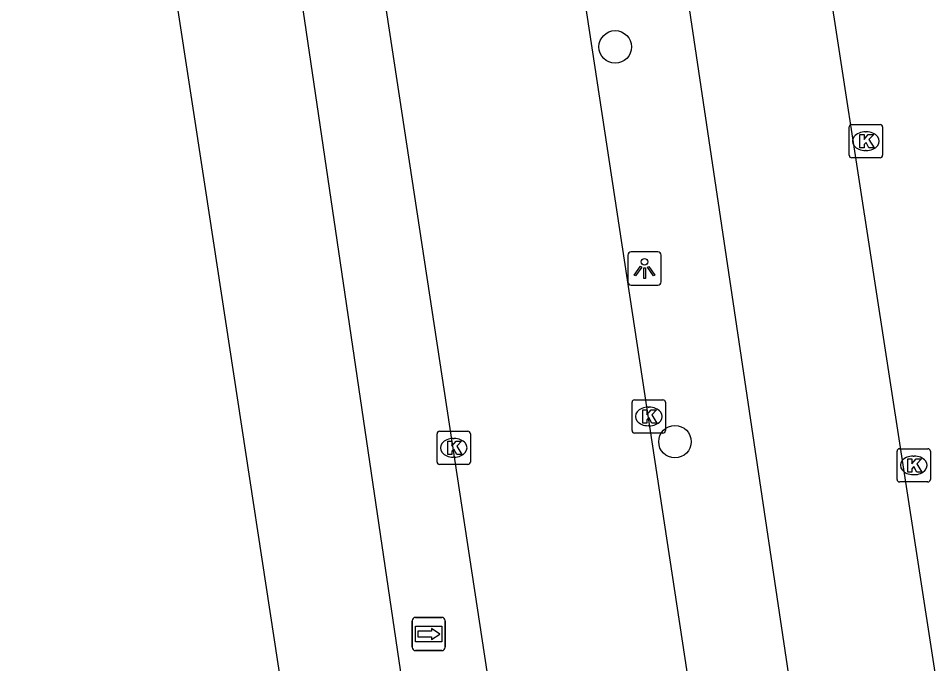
# Model space of a CAD drawing. Extents: x 163010 to 163853, y 382793 to 383982.
# Drawn here: x 163170.53 to 163198.03, y 383366.94 to 383386.34 of the extents above; entities that cross this region are included whole.
import ezdxf

# ---------------------------------------------------------------- set-up
doc = ezdxf.new("R2010")
doc.units = 0
for name, color, linetype in [('IMGEO_Boom', 7, 'Continuous'), ('IMGEO_Kolk', 7, 'Continuous'), ('IMGEO_Lichtpunt', 7, 'Continuous'), ('IMGEO_Rijbaan_lokaal_open', 7, 'Continuous'), ('IMGEO_Rijbaan_regionaal_gesloten', 7, 'Continuous'), ('IMGEO_Voetpad_open', 7, 'Continuous'), ('IMGEO_Wegwijzer', 7, 'Continuous')]:
    doc.layers.add(name, color=color, linetype=linetype)

msp = doc.modelspace()

# ---------------------------------------------------------------- linework, layer by layer
at = {"layer": 'IMGEO_Boom'}
for centre in [(163188.46, 383385.481), (163190.255, 383373.616)]:
    msp.add_circle(centre, 0.489, dxfattribs=at)
at = {"layer": 'IMGEO_Kolk'}
for p, q in [((163195.564, 383383.149), (163196.416, 383383.149)), ((163195.489, 383382.223), (163195.489, 383383.075)), ((163195.977, 383382.929), (163196.002, 383382.929)), ((163196.49, 383383.075), (163196.49, 383382.223)), ((163196, 383382.369), (163195.975, 383382.369)), ((163196.416, 383382.149), (163195.564, 383382.149)), ((163189.042, 383374.874), (163189.894, 383374.874)), ((163188.967, 383373.948), (163188.967, 383374.8)), ((163189.455, 383374.654), (163189.48, 383374.654)), ((163189.968, 383374.8), (163189.968, 383373.948)), ((163189.478, 383374.094), (163189.453, 383374.094)), ((163183.108, 383373.004), (163183.108, 383373.856)), ((163183.183, 383373.93), (163184.035, 383373.93)), ((163184.109, 383373.856), (163184.109, 383373.004)), ((163189.894, 383373.874), (163189.042, 383373.874)), ((163183.596, 383373.71), (163183.621, 383373.71)), ((163196.926, 383372.478), (163196.926, 383373.33)), ((163197.001, 383373.404), (163197.853, 383373.404)), ((163197.927, 383373.33), (163197.927, 383372.478)), ((163184.035, 383372.93), (163183.183, 383372.93)), ((163183.619, 383373.15), (163183.594, 383373.15)), ((163197.414, 383373.184), (163197.439, 383373.184)), ((163197.853, 383372.404), (163197.001, 383372.404)), ((163197.437, 383372.624), (163197.412, 383372.624))]:
    msp.add_line(p, q, dxfattribs=at)
for points in [[(163195.564, 383383.149), (163196.416, 383383.149)], [(163195.489, 383382.223), (163195.489, 383383.075)], [(163195.81, 383382.849), (163195.933, 383382.849), (163195.933, 383382.698), (163196.063, 383382.849), (163196.227, 383382.849), (163196.081, 383382.698), (163196.234, 383382.449), (163196.082, 383382.449), (163195.997, 383382.613), (163195.933, 383382.546), (163195.933, 383382.449), (163195.81, 383382.449), (163195.81, 383382.849)], [(163196.49, 383383.075), (163196.49, 383382.223)], [(163196.416, 383382.149), (163195.564, 383382.149)], [(163189.042, 383374.874), (163189.894, 383374.874)], [(163188.967, 383373.948), (163188.967, 383374.8)], [(163189.288, 383374.574), (163189.411, 383374.574), (163189.411, 383374.423), (163189.541, 383374.574), (163189.705, 383374.574), (163189.559, 383374.423), (163189.712, 383374.174), (163189.56, 383374.174), (163189.475, 383374.338), (163189.411, 383374.271), (163189.411, 383374.174), (163189.288, 383374.174), (163189.288, 383374.574)], [(163189.968, 383374.8), (163189.968, 383373.948)], [(163183.108, 383373.004), (163183.108, 383373.856)], [(163183.183, 383373.93), (163184.035, 383373.93)], [(163184.109, 383373.856), (163184.109, 383373.004)], [(163189.894, 383373.874), (163189.042, 383373.874)], [(163183.429, 383373.63), (163183.552, 383373.63), (163183.552, 383373.479), (163183.682, 383373.63), (163183.846, 383373.63), (163183.7, 383373.479), (163183.853, 383373.23), (163183.701, 383373.23), (163183.616, 383373.394), (163183.552, 383373.327), (163183.552, 383373.23), (163183.429, 383373.23), (163183.429, 383373.63)], [(163196.926, 383372.478), (163196.926, 383373.33)], [(163197.001, 383373.404), (163197.853, 383373.404)], [(163197.927, 383373.33), (163197.927, 383372.478)], [(163184.035, 383372.93), (163183.183, 383372.93)], [(163197.247, 383373.104), (163197.37, 383373.104), (163197.37, 383372.953), (163197.5, 383373.104), (163197.664, 383373.104), (163197.518, 383372.953), (163197.671, 383372.704), (163197.519, 383372.704), (163197.434, 383372.868), (163197.37, 383372.801), (163197.37, 383372.704), (163197.247, 383372.704), (163197.247, 383373.104)], [(163197.853, 383372.404), (163197.001, 383372.404)]]:
    msp.add_lwpolyline(points, dxfattribs=at)
for centre, start, end in [((163195.566, 383383.073), 91.552, 178.448), ((163195.566, 383383.073), 91.552, 178.448), ((163196.414, 383383.073), 1.552, 88.448), ((163196.414, 383383.073), 1.552, 88.448), ((163195.566, 383382.225), 181.552, 268.448), ((163195.566, 383382.225), 181.552, 268.448), ((163196.414, 383382.225), 271.552, 358.448), ((163196.414, 383382.225), 271.552, 358.448), ((163189.044, 383374.798), 91.552, 178.448), ((163189.044, 383374.798), 91.552, 178.448), ((163189.892, 383374.798), 1.552, 88.448), ((163189.892, 383374.798), 1.552, 88.448), ((163183.185, 383373.854), 91.552, 178.448), ((163183.185, 383373.854), 91.552, 178.448), ((163184.033, 383373.854), 1.552, 88.448), ((163184.033, 383373.854), 1.552, 88.448), ((163189.044, 383373.95), 181.552, 268.448), ((163189.044, 383373.95), 181.552, 268.448), ((163189.892, 383373.95), 271.552, 358.448), ((163189.892, 383373.95), 271.552, 358.448), ((163197.003, 383373.328), 91.552, 178.448), ((163197.003, 383373.328), 91.552, 178.448), ((163197.851, 383373.328), 1.552, 88.448), ((163197.851, 383373.328), 1.552, 88.448), ((163183.185, 383373.006), 181.552, 268.448), ((163183.185, 383373.006), 181.552, 268.448), ((163184.033, 383373.006), 271.552, 358.448), ((163184.033, 383373.006), 271.552, 358.448), ((163197.003, 383372.48), 181.552, 268.448), ((163197.003, 383372.48), 181.552, 268.448), ((163197.851, 383372.48), 271.552, 358.448), ((163197.851, 383372.48), 271.552, 358.448)]:
    msp.add_arc(centre, 0.0765, start, end, dxfattribs=at)
for centre, major_axis, ratio, start_param, end_param in [((163195.976, 383382.649), (-0.387, 0.002), 0.722429, 4.712389, 7.853982), ((163196.001, 383382.649), (-0.39, 0.002), 0.717154, 1.570796, 4.712389), ((163189.454, 383374.374), (-0.387, 0.002), 0.722429, 4.712389, 7.853982), ((163189.479, 383374.374), (-0.39, 0.002), 0.717154, 1.570796, 4.712389), ((163183.595, 383373.43), (-0.387, 0.002), 0.722429, 4.712389, 7.853982), ((163183.62, 383373.43), (-0.39, 0.002), 0.717154, 1.570796, 4.712389), ((163197.413, 383372.904), (-0.387, 0.002), 0.722429, 4.712389, 7.853982), ((163197.438, 383372.904), (-0.39, 0.002), 0.717154, 1.570796, 4.712389)]:
    msp.add_ellipse(centre, major_axis=major_axis, ratio=ratio, start_param=start_param, end_param=end_param, dxfattribs=at)
at = {"layer": 'IMGEO_Lichtpunt'}
for p, q in [((163189.744, 383379.318), (163188.936, 383379.318)), ((163189.744, 383379.318), (163188.936, 383379.318)), ((163188.842, 383379.223), (163188.842, 383378.416)), ((163188.842, 383379.223), (163188.842, 383378.416)), ((163189.838, 383378.416), (163189.838, 383379.223)), ((163189.838, 383378.416), (163189.838, 383379.223)), ((163188.936, 383378.322), (163189.744, 383378.322)), ((163188.936, 383378.322), (163189.744, 383378.322))]:
    msp.add_line(p, q, dxfattribs=at)
for points in [[(163189.216, 383378.887), (163189.255, 383378.859), (163189.067, 383378.597), (163189.029, 383378.624), (163189.216, 383378.887)], [(163189.318, 383378.839), (163189.365, 383378.839), (163189.365, 383378.517), (163189.318, 383378.517), (163189.318, 383378.839)], [(163189.428, 383378.859), (163189.466, 383378.886), (163189.653, 383378.624), (163189.614, 383378.596), (163189.428, 383378.859)]]:
    msp.add_lwpolyline(points, dxfattribs=at)
msp.add_circle((163189.341, 383379.021), 0.0994, dxfattribs=at)
for centre, start, end in [((163188.936, 383379.223), 90, 180), ((163188.936, 383379.223), 90, 180), ((163189.744, 383379.223), 0, 90), ((163189.744, 383379.223), 0, 90), ((163188.936, 383378.416), 180, 270), ((163188.936, 383378.416), 180, 270), ((163189.744, 383378.416), 270, 0), ((163189.744, 383378.416), 270, 360)]:
    msp.add_arc(centre, 0.0946, start, end, dxfattribs=at)
at = {"layer": 'IMGEO_Rijbaan_lokaal_open'}
for points in [[(163194.875, 383399.875), (163194.254, 383399.939), (163193.63, 383400.057), (163192.997, 383400.118), (163192.362, 383400.123), (163191.729, 383400.071), (163191.103, 383399.963), (163190.489, 383399.799), (163189.892, 383399.581), (163189.318, 383399.311), (163188.914, 383399.081), (163188.514, 383398.745), (163188.146, 383398.374), (163187.813, 383397.972), (163187.516, 383397.541), (163187.26, 383397.086), (163187.045, 383396.61), (163186.873, 383396.116), (163186.746, 383395.609), (163186.665, 383395.093), (163186.64, 383394.795), (163186.629, 383392.895), (163198.684, 383313.676)], [(163189.626, 383316.72), (163190.174, 383321.636), (163190.297, 383327.264), (163189.904, 383331.976), (163180.551, 383393.43), (163180.139, 383396.019)], [(163194.782, 383387.944), (163208.685, 383297.697)]]:
    msp.add_lwpolyline(points, dxfattribs=at)
at = {"layer": 'IMGEO_Rijbaan_regionaal_gesloten'}
for points in [[(163186.341, 383296.644), (163186.215, 383301.895), (163185.236, 383313.83), (163184.039, 383325.745), (163182.032, 383341.64), (163179.185, 383361.372), (163176.149, 383381.221), (163173.105, 383401.129), (163170.496, 383416.864), (163167.702, 383432.568), (163165.593, 383444.417), (163163.278, 383456.29), (163160.943, 383468.26), (163153.991, 383500.14), (163134.503, 383591.15)], [(163188.636, 383316.666), (163186.886, 383333.684), (163184.717, 383348.4), (163178.343, 383391.65), (163177.182, 383399.153), (163177.037, 383400.66)]]:
    msp.add_lwpolyline(points, dxfattribs=at)
at = {"layer": 'IMGEO_Voetpad_open'}
msp.add_lwpolyline([(163204.031, 383296.956), (163203.383, 383301.381), (163190.596, 383387.318)], dxfattribs=at)
at = {"layer": 'IMGEO_Wegwijzer'}
for p, q in [((163182.464, 383368.335), (163183.254, 383368.335)), ((163183.254, 383368.335), (163182.464, 383368.335)), ((163182.364, 383367.435), (163182.364, 383368.235)), ((163182.364, 383368.235), (163182.364, 383367.435)), ((163183.354, 383368.235), (163183.354, 383367.435)), ((163183.354, 383367.435), (163183.354, 383368.235)), ((163183.254, 383367.335), (163182.464, 383367.335)), ((163182.464, 383367.335), (163183.254, 383367.335))]:
    msp.add_line(p, q, dxfattribs=at)
for points in [[(163182.465, 383368.067), (163183.253, 383368.067), (163183.253, 383367.603), (163182.465, 383367.603), (163182.465, 383368.067)], [(163182.53, 383367.919), (163182.53, 383367.835), (163182.53, 383367.751), (163182.941, 383367.751), (163182.941, 383367.668), (163183.188, 383367.835), (163182.941, 383368.002), (163182.941, 383367.919), (163182.53, 383367.919)]]:
    msp.add_lwpolyline(points, dxfattribs=at)
for centre, start, end in [((163182.464, 383368.235), 90, 180), ((163182.464, 383368.235), 90, 180), ((163183.254, 383368.235), 0, 90), ((163183.254, 383368.235), 360, 90), ((163182.464, 383367.435), 180, 270), ((163182.464, 383367.435), 180, 270), ((163183.254, 383367.435), 270, 0), ((163183.254, 383367.435), 270, 0)]:
    msp.add_arc(centre, 0.1, start, end, dxfattribs=at)

doc.saveas('drawing.dxf')
